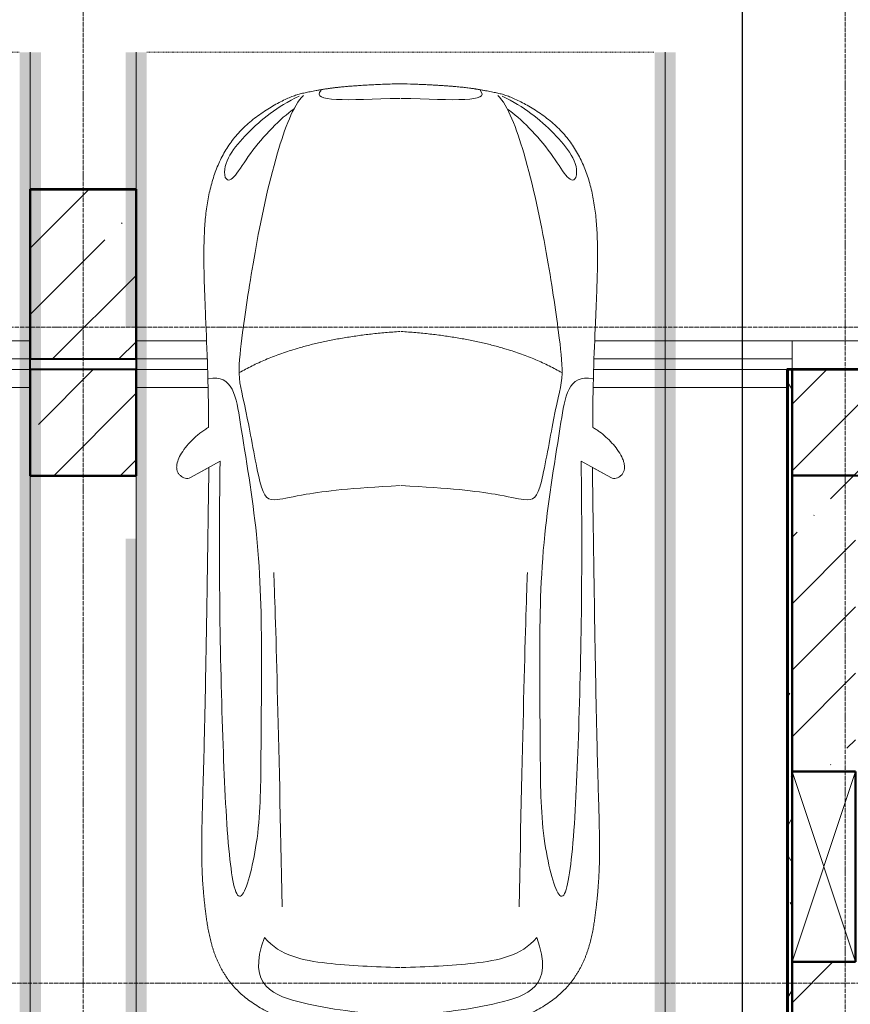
# Model space of a CAD drawing. Header units: millimetres. Extents: x -135639 to 224623, y -383017 to -59102.
# Tile 379 of 494: x 103113 to 107038, y -162921 to -158268. Entities that reach past the tile are written whole.
import ezdxf

# ---------------------------------------------------------------- set-up
doc = ezdxf.new("R2010")
doc.units = ezdxf.units.MM
for name, pattern in [('Линия сетки', [25, 20, -2.5, 0, -2.5]), ('Невидимые', [5, 3, -2]), ('Штрих_3_3_', [6, 3, -3])]:
    doc.linetypes.add(name, pattern=pattern)
for name, color, linetype, lineweight in [('#СПС_КЛ_R3', 190, 'Continuous', 30), ('A-000-M_MASS', 7, 'Continuous', 18), ('A-200-M_WALL', 7, 'Continuous', 18), ('A-200-M_WALL_EXT', 7, 'Continuous', 18), ('A-200-M_WALL_INT', 7, 'Continuous', 18), ('A-200-M_WALL_PAT', 7, 'Continuous', 40), ('A-314-M_WINDOW', 7, 'Continuous', 18), ('C-953-M_PARKING', 7, 'Continuous', 18), ('C-953-MH_PARKING', 7, 'Невидимые', 18), ('S-280-M_COLUMN', 7, 'Continuous', 18), ('Z-030-M_GRID', 7, 'Continuous', 9), ('Z-060-M_DETAIL', 7, 'Continuous', 18)]:
    doc.layers.add(name, color=color, linetype=linetype, lineweight=lineweight)
pattern_1 = [(45, (0, 0), (-314.309, 314.309), []), (45, (314.3, 0), (-314.309, 314.309), [555.625, -111.125, 3.353, -107.772])]

# ---------------------------------------------------------------- blocks, each defined once
blk = doc.blocks.new('A_PAR_Parking - M-2663509-B1_-7_650_')
at = {"layer": 'C-953-M_PARKING', "true_color": 0xf7f9fb}
blk.add_hatch(color=7, dxfattribs=at).paths.add_polyline_path([(-1300, 2650), (-1300, 1350), (-1250, 1350), (-1250, 350), (-1300, 350), (-1300, -2700), (1300, -2700), (1300, 2650), (1200, 2650), (1200, -2600), (-1200, -2600), (-1200, 2650)])
at = {"layer": 'A-000-M_MASS', "color": 253, "true_color": 0xaaaaaa}
for p, q in [((-853.2, 716.7), (-993.1, 639.1)), ((853.2, 716.7), (993.1, 639.1)), ((-906.1, 687.4), (-993.1, 639.1)), ((993.1, 639.1), (906.1, 687.4))]:
    blk.add_line(p, q, dxfattribs=at)
for centre, start, end in [((-1010.2, 677.7), 223.4184, 293.9305), ((1010.2, 677.7), 246.0695, 316.5816)]:
    blk.add_arc(centre, 42.2, start, end, dxfattribs=at)
for points, knots in [([(-907.6, 876.4), (-907.6, 976), (-911.2, 1161), (-920, 1362), (-926.1, 1508.1), (-930.5, 1645.4), (-930.2, 1768.6), (-921.6, 1880.2), (-910.5, 1957.2), (-893.9, 2030.5), (-870.8, 2100), (-840.5, 2165.3), (-808.7, 2215.9), (-778.9, 2254), (-754.4, 2281.2), (-727.4, 2307.2), (-698.1, 2331.9), (-667.3, 2354.9), (-635.8, 2376.1), (-604.5, 2395.2), (-574, 2412.1), (-545.3, 2426.4), (-519.1, 2437.8), (-499.9, 2445), (-485.2, 2449.7), (-474.3, 2452.8), (-463.2, 2455.6), (-451.9, 2458.1), (-440.1, 2460.6), (-427.5, 2463), (-414, 2465.5), (-401.8, 2467.8), (-391.4, 2469.7), (-383.1, 2471.3), (-375.8, 2472.6), (-369.6, 2473.7), (-363, 2474.8), (-356.1, 2475.9), (-348.8, 2477.1), (-342.9, 2477.9), (-336.8, 2478.8), (-330.4, 2479.7), (-323.7, 2480.6), (-316.6, 2481.5), (-309.1, 2482.4), (-301.4, 2483.3), (-293.2, 2484.2), (-284.6, 2485.1), (-275.5, 2486), (-262.9, 2487.1), (-249.4, 2488.3), (-234.8, 2489.5), (-223.4, 2490.4), (-211.5, 2491.2), (-198.9, 2492.1), (-185.8, 2492.9), (-167.6, 2494), (-148.2, 2495.1), (-127.4, 2496.1), (-105.9, 2497.2), (-77.2, 2498.4), (-39.8, 2499.8), (-13, 2500.7), (0.9, 2501.1)], [-1, -1, -1, -1, -0.913265, -0.826531, -0.783163, -0.739796, -0.653061, -0.612245, -0.571429, -0.530612, -0.489796, -0.44898, -0.408163, -0.387755, -0.367347, -0.346939, -0.326531, -0.306122, -0.285714, -0.265306, -0.244898, -0.22449, -0.204082, -0.183673, -0.173469, -0.163265, -0.153061, -0.142857, -0.132653, -0.122449, -0.112245, -0.102041, -0.096939, -0.091837, -0.086735, -0.084184, -0.081633, -0.076531, -0.07398, -0.071429, -0.068878, -0.066327, -0.063776, -0.061224, -0.058673, -0.056122, -0.053571, -0.05102, -0.048469, -0.045918, -0.040816, -0.038265, -0.035714, -0.033163, -0.030612, -0.028061, -0.02551, -0.020408, -0.017857, -0.015306, -0.010204, -0.005102, 0, 0, 0, 0]), ([(0.9, 2501.1), (21.7, 2500.5), (51.4, 2499.4), (87.7, 2498), (113.2, 2496.8), (137.2, 2495.6), (159.8, 2494.4), (180.9, 2493.2), (200.8, 2491.9), (219.4, 2490.6), (236.6, 2489.3), (252.9, 2488), (267.9, 2486.6), (281.9, 2485.3), (295, 2483.9), (307, 2482.6), (319.6, 2481.1), (329.9, 2479.7), (338.4, 2478.5), (344.6, 2477.7), (350.4, 2476.8), (355.9, 2475.9), (361.2, 2475.1), (366.3, 2474.2), (371.2, 2473.4), (377.4, 2472.3), (384.7, 2471), (393, 2469.4), (403.4, 2467.5), (415.6, 2465.2), (433.6, 2461.8), (453.8, 2457.8), (475.9, 2452.6), (497.6, 2446), (520.6, 2437.4), (555.5, 2422.1), (605.5, 2395.9), (669.1, 2355.3), (729.9, 2307.4), (772.8, 2262.9), (802.5, 2224.9), (822.6, 2195.1), (840.7, 2164.2), (856.7, 2132.1), (870.9, 2098.9), (887.5, 2053.3), (903.9, 1993.8), (915.3, 1931.2), (921.9, 1879.2), (925.6, 1839.1), (928.2, 1798), (929.8, 1755.7), (930.5, 1719.5), (930.6, 1689.9), (930.5, 1667.4), (930.3, 1644.6), (929.9, 1621.4), (929.4, 1597.9), (928.5, 1566.1), (927.2, 1525.5), (924.6, 1458.6), (919.2, 1336.4), (911, 1144.9), (907.6, 970.1), (907.6, 876.4)], [-1, -1, -1, -1, -0.992347, -0.98852, -0.984694, -0.980867, -0.977041, -0.973214, -0.969388, -0.965561, -0.961735, -0.957908, -0.954082, -0.950255, -0.946429, -0.942602, -0.938776, -0.933673, -0.931122, -0.928571, -0.92602, -0.923469, -0.920918, -0.918367, -0.915816, -0.913265, -0.908163, -0.903061, -0.897959, -0.887755, -0.877551, -0.857143, -0.836735, -0.816327, -0.795918, -0.77551, -0.734694, -0.693878, -0.653061, -0.612245, -0.591837, -0.571429, -0.55102, -0.530612, -0.510204, -0.489796, -0.44898, -0.408163, -0.387755, -0.367347, -0.346939, -0.326531, -0.306122, -0.295918, -0.285714, -0.27551, -0.265306, -0.255102, -0.244898, -0.22449, -0.204082, -0.163265, -0.081633, 0, 0, 0, 0]), ([(-479.6, 2441.4), (-586, 2391.8), (-718.7, 2282.7), (-847.3, 2127.6), (-828.4, 2057)], [0, 0, 0, 0, 0.53668, 1.024735, 1.024735, 1.024735, 1.024735]), ([(-459.4, 2446), (-507.5, 2397.9), (-600.9, 2146.6), (-695.8, 1683.9), (-743.6, 1354.1), (-774.1, 1106.3), (-734.1, 996.4), (-659.8, 552.2), (-618, 522.3), (-447.3, 564.9), (-233.6, 590.3), (-1.9, 601.6)], [0, 0, 0, 0, 0.884172, 2.058368, 3.212407, 3.977765, 4.871213, 5.547774, 6.288901, 6.772879, 7.454401, 7.454401, 7.454401, 7.454401]), ([(459.4, 2446), (507.5, 2397.9), (600.9, 2146.6), (695.8, 1683.9), (743.6, 1354.1), (774.1, 1106.3), (734.1, 996.4), (659.8, 552.2), (618, 522.3), (447.3, 564.9), (233.6, 590.3), (1.9, 601.6)], [0, 0, 0, 0, 0.884172, 2.058368, 3.212407, 3.977765, 4.871213, 5.547774, 6.288901, 6.772879, 7.454401, 7.454401, 7.454401, 7.454401]), ([(479.6, 2441.4), (586, 2391.8), (718.7, 2282.7), (847.3, 2127.6), (828.4, 2057)], [0, 0, 0, 0, 0.53668, 1.024735, 1.024735, 1.024735, 1.024735]), ([(-828.4, 2057), (-802.6, 2015.7), (-728.3, 2173.2), (-566.1, 2339.3), (-504.9, 2380.6)], [0, 0, 0, 0, 0.497572, 1.022643, 1.022643, 1.022643, 1.022643]), ([(828.4, 2057), (802.6, 2015.7), (728.3, 2173.2), (566.1, 2339.3), (504.9, 2380.6)], [0, 0, 0, 0, 0.497572, 1.022643, 1.022643, 1.022643, 1.022643]), ([(-908.3, 1105.9), (-792, 1130), (-753.2, 859.4), (-662.6, 332.1), (-655.4, -196.5), (-660.5, -684.2), (-662.6, -1068.4), (-763.9, -1442.7), (-816.5, -1156.9), (-841.5, -605.2), (-856.7, -17.5), (-856.5, 453.9), (-853.2, 716.7)], [0, 0, 0, 0, 1.013953, 2.476159, 4.172855, 5.704608, 7.082231, 8.244161, 9.589947, 11.154659, 12.917121, 14.362976, 14.362976, 14.362976, 14.362976]), ([(908.3, 1105.9), (792, 1130), (753.2, 859.4), (662.6, 332.1), (655.4, -196.5), (660.5, -684.2), (662.6, -1068.4), (763.9, -1442.7), (816.5, -1156.9), (841.5, -605.2), (856.7, -17.5), (856.5, 453.9), (853.2, 716.7)], [0, 0, 0, 0, 1.013953, 2.476159, 4.172855, 5.704608, 7.082231, 8.244161, 9.589947, 11.154659, 12.917121, 14.362976, 14.362976, 14.362976, 14.362976]), ([(-1040.9, 648.7), (-1044.3, 651.7), (-1048.7, 656.6), (-1052.9, 663.7), (-1055.3, 669.5), (-1057.1, 675.4), (-1058, 681.7), (-1058.4, 688.2), (-1057.8, 701.7), (-1052.2, 723.5), (-1035.9, 755.8), (-1011.1, 789.9), (-984.6, 818.2), (-961.5, 838.8), (-943.7, 853.1), (-925.6, 865.8), (-913.6, 873), (-907.6, 876.4)], [-1, -1, -1, -1, -0.941667, -0.9125, -0.883333, -0.854167, -0.825, -0.795833, -0.766667, -0.65, -0.533333, -0.4, -0.266667, -0.2, -0.133333, -0.066667, 0, 0, 0, 0]), ([(907.6, 876.4), (912.9, 873.5), (923.4, 867.2), (944.5, 852.7), (970.5, 831.6), (999.5, 802.9), (1025.9, 770.7), (1043.2, 742.4), (1052.9, 719.4), (1057.4, 702.8), (1058.6, 689.7), (1057.9, 679.9), (1056.4, 672.8), (1054.1, 666.1), (1049.7, 657.8), (1044.8, 652.2), (1040.9, 648.7)], [-1, -1, -1, -1, -0.941667, -0.883333, -0.766667, -0.65, -0.533333, -0.4, -0.333333, -0.266667, -0.2, -0.166667, -0.133333, -0.1, -0.066667, 0, 0, 0, 0]), ([(0, -2003.8), (-45, -2003.7), (-131.8, -2001.4), (-251.9, -1990.7), (-361.8, -1973.6), (-461.5, -1950.2), (-550.8, -1921), (-629.5, -1886.4), (-686.2, -1853.3), (-726.1, -1824.5), (-753.4, -1801.8), (-773.8, -1781.9), (-788.8, -1765.5), (-799.4, -1753.1), (-809.5, -1740.4), (-818.9, -1727.5), (-827.7, -1714.4), (-836.1, -1701.2), (-843.9, -1687.9), (-851.2, -1674.4), (-857.9, -1660.8), (-864.3, -1647.2), (-870.2, -1633.6), (-875.7, -1619.8), (-880.7, -1606), (-885.4, -1592.2), (-889.8, -1578.4), (-893.7, -1564.6), (-897.4, -1550.8), (-900.7, -1537.2), (-903.9, -1523.6), (-906.6, -1510.1), (-909.2, -1496.6), (-911.6, -1483.4), (-913.8, -1470.2), (-915.7, -1457.2), (-917.5, -1444.4), (-919.2, -1431.8), (-920.9, -1419.4), (-922.8, -1403.2), (-925.1, -1383.5), (-927.6, -1360.8), (-929.8, -1338.8), (-931.7, -1317.6), (-934, -1290), (-936.3, -1256.7), (-938.2, -1217.6), (-939.4, -1178.6), (-940, -1138.8), (-940, -1097.3), (-939.4, -1038.8), (-937.7, -958.2), (-934.4, -846), (-930.5, -714.1), (-926.5, -558.6), (-922.7, -375.9), (-918.9, -163.4), (-914.9, 81.7), (-911.4, 315.4), (-908.5, 521.3), (-906.9, 630.9), (-906.1, 687.4)], [-1, -1, -1, -1, -0.97619, -0.952381, -0.928571, -0.904762, -0.880952, -0.857143, -0.833333, -0.821429, -0.809524, -0.797619, -0.791667, -0.785714, -0.779762, -0.77381, -0.767857, -0.761905, -0.755952, -0.75, -0.744048, -0.738095, -0.732143, -0.72619, -0.720238, -0.714286, -0.708333, -0.702381, -0.696429, -0.690476, -0.684524, -0.678571, -0.672619, -0.666667, -0.660714, -0.654762, -0.64881, -0.642857, -0.636905, -0.630952, -0.619048, -0.607143, -0.595238, -0.583333, -0.571429, -0.547619, -0.52381, -0.5, -0.47619, -0.452381, -0.428571, -0.380952, -0.333333, -0.285714, -0.238095, -0.190476, -0.142857, -0.095238, -0.047619, -0.02381, 0, 0, 0, 0]), ([(906.1, 687.4), (906.9, 630.9), (908.5, 521.3), (910.7, 366.9), (912.8, 221.9), (915.6, 40.8), (918.9, -163.4), (922.7, -375.9), (926.5, -558.6), (929.8, -688.2), (932.5, -780), (934.3, -843.5), (936, -902.1), (937.5, -956.3), (938.7, -1006.6), (939.6, -1053.4), (940, -1097.3), (940, -1138.8), (939.4, -1178.6), (938.2, -1217.6), (936.3, -1256.7), (934, -1290), (931.7, -1317.6), (929.8, -1338.8), (927.6, -1360.8), (925.1, -1383.5), (922.8, -1403.2), (920.9, -1419.4), (919.2, -1431.8), (917.5, -1444.4), (915.7, -1457.2), (913.8, -1470.2), (911.6, -1483.4), (909.2, -1496.6), (906.6, -1510.1), (903.9, -1523.6), (900.7, -1537.2), (897.4, -1550.8), (893.7, -1564.6), (889.8, -1578.4), (885.4, -1592.2), (880.7, -1606), (875.7, -1619.8), (870.2, -1633.6), (864.3, -1647.2), (857.9, -1660.8), (851.2, -1674.4), (843.9, -1687.9), (836.1, -1701.2), (827.7, -1714.4), (818.9, -1727.5), (809.5, -1740.4), (799.4, -1753.1), (788.8, -1765.5), (773.8, -1781.9), (753.4, -1801.8), (726.1, -1824.5), (686.2, -1853.3), (606.8, -1899.6), (494.8, -1942.4), (361.8, -1973.6), (251.9, -1990.7), (131.8, -2001.4), (45, -2003.7), (0, -2003.8)], [-1, -1, -1, -1, -0.97619, -0.952381, -0.928571, -0.904762, -0.857143, -0.809524, -0.761905, -0.714286, -0.690476, -0.666667, -0.642857, -0.619048, -0.595238, -0.571429, -0.547619, -0.52381, -0.5, -0.47619, -0.452381, -0.428571, -0.416667, -0.404762, -0.392857, -0.380952, -0.369048, -0.363095, -0.357143, -0.35119, -0.345238, -0.339286, -0.333333, -0.327381, -0.321429, -0.315476, -0.309524, -0.303571, -0.297619, -0.291667, -0.285714, -0.279762, -0.27381, -0.267857, -0.261905, -0.255952, -0.25, -0.244048, -0.238095, -0.232143, -0.22619, -0.220238, -0.214286, -0.208333, -0.202381, -0.190476, -0.178571, -0.166667, -0.142857, -0.095238, -0.071429, -0.047619, -0.02381, 0, 0, 0, 0]), ([(-643, -1534.6), (-731.6, -1765.4), (-468.2, -1854.8), (-203.3, -1891), (-1.9, -1901.6)], [0, 0, 0, 0, 0.867049, 1.684227, 1.684227, 1.684227, 1.684227]), ([(-643, -1534.6), (-569.6, -1622.1), (-348.5, -1664.3), (-124, -1672.4), (-1.9, -1676.2)], [0, 0, 0, 0, 0.616728, 1.242165, 1.242165, 1.242165, 1.242165]), ([(643, -1534.6), (731.6, -1765.4), (468.2, -1854.8), (203.3, -1891), (1.9, -1901.6)], [0, 0, 0, 0, 0.867049, 1.684227, 1.684227, 1.684227, 1.684227]), ([(643, -1534.6), (569.6, -1622.1), (348.5, -1664.3), (124, -1672.4), (1.9, -1676.2)], [0, 0, 0, 0, 0.616728, 1.242165, 1.242165, 1.242165, 1.242165])]:
    blk.add_open_spline(points, degree=3, knots=knots, dxfattribs=at)
for points, degree in [([(-376.2, 2469.9), (-425, 2411.7), (-256.6, 2425), (-1.9, 2431.6)], 3), ([(376.2, 2469.9), (425, 2411.7), (256.6, 2425), (1.9, 2431.6)], 3), ([(-1.9, 1329.8), (-478.1, 1299.2), (-761.9, 1135.3)], 2), ([(1.9, 1329.8), (478.1, 1299.2), (761.9, 1135.3)], 2), ([(-599.3, 190.1), (-592, 24.4), (-575.2, -588.2), (-560, -1389.4)], 3), ([(599.3, 190.1), (592, 24.4), (575.2, -588.2), (560, -1389.4)], 3)]:
    blk.add_open_spline(points, degree=degree, dxfattribs=at)
at = {"layer": 'C-953-M_PARKING', "color": 253, "true_color": 0xaaaaaa}
for p, q in [((-1250, -2650), (-1250, 2650)), ((1250, 2650), (1250, -2650))]:
    blk.add_line(p, q, dxfattribs=at)
at = {"layer": 'C-953-MH_PARKING', "color": 253, "linetype": 'Штрих_3_3_', "true_color": 0xaaaaaa}
blk.add_line((-1200, 2650), (1200, 2650), dxfattribs=at)
blk = doc.blocks.new('CP_ДШ_Hanytex_TopJoint 24C_Половина - CP_ДШ_Hanytex_TopJoint 24C_Половина-3657771-B1_-7_650_')
at = {"layer": 'A-000-M_MASS', "color": 253, "true_color": 0xaaaaaa}
for p, q in [((0, -25), (0, 110)), ((500, 110), (0, 110)), ((500, 110), (500, -25))]:
    blk.add_line(p, q, dxfattribs=at)
blk = doc.blocks.new('CP_ДШ_Hanytex_TopJoint 24C - CP_ДШ_Hanytex_TopJoint 24C-V122-B1_-7_650_')
at = {"layer": 'A-000-M_MASS', "color": 253, "true_color": 0xaaaaaa}
for p, q in [((340.1, 110), (0, 110)), ((3100, 110), (2159.7, 110)), ((337.8, 25), (0, 25)), ((0, 25), (0, -25)), ((0, -25), (0, 25)), ((3100, 25), (2161.9, 25)), ((3100, -25), (3100, 25)), ((3100, 25), (3100, -110)), ((0, -25), (336.2, -25)), ((2163.5, -25), (3100, -25)), ((332.9, -110), (0, -110)), ((3100, -110), (2166.7, -110))]:
    blk.add_line(p, q, dxfattribs=at)
blk = doc.blocks.new('CP_ДШ_Hanytex_TopJoint 24C - CP_ДШ_Hanytex_TopJoint 24C-V124-B1_-7_650_')
at = {"layer": 'A-000-M_MASS', "color": 253, "true_color": 0xaaaaaa}
for p, q in [((940.1, 110), (25, 110)), ((3100, 110), (2759.7, 110)), ((0, 25), (0, -25)), ((0, -110), (0, 25)), ((937.8, 25), (25, 25)), ((3100, 25), (2761.9, 25)), ((3100, -25), (3100, 25)), ((3100, 25), (3100, -25)), ((0, -25), (936.2, -25)), ((2763.5, -25), (3100, -25)), ((932.9, -110), (0, -110)), ((3100, -110), (2766.7, -110))]:
    blk.add_line(p, q, dxfattribs=at)
blk = doc.blocks.new('135_SLK_GD_AR_rvt-1-B1_-7_650_')
at = {"layer": 'A-200-M_WALL_PAT', "lineweight": 9, "true_color": 0xaaaaaa}
h = blk.add_hatch(dxfattribs=at)
h.set_pattern_fill('FP_11', color=253, style=0, pattern_type=2)
h.set_pattern_definition([(0, (0, 0), (406.4, 101.6), [33.528, -271.272, 33.528, -271.272, -1625.6]), (0, (0, 0), (406.4, 101.6), [-609.6, 33.528, -576.072, 33.528, -271.272, -711.2]), (0, (0, 0), (406.4, 101.6), [-1524, 33.528, -169.672, 33.528, -474.472]), (120, (152.4, 50.8), (-291.18818, 301.15272), [33.528, -271.272, 33.528, -271.272, -1625.6]), (120, (152.4, 50.8), (-291.18818, 301.15272), [-609.6, 33.528, -576.072, 33.528, -271.272, -711.2]), (120, (152.4, 50.8), (-291.18818, 301.15272), [-1524, 33.528, -169.672, 33.528, -474.472]), (240, (203.2, 254), (-115.21182, -402.75272), [33.528, -271.272, 33.528, -271.272, -1625.6]), (240, (203.2, 254), (-115.21182, -402.75272), [-609.6, 33.528, -576.072, 33.528, -271.272, -711.2]), (240, (203.2, 254), (-115.21182, -402.75272), [-1524, 33.528, -169.672, 33.528, -474.472])])
h.paths.add_polyline_path([(114880, 23850), (114900, 23850), (114900, 32900), (114880, 32900), (114880, 24434.9)])
at = {"layer": 'A-200-M_WALL', "color": 253, "lineweight": 40, "true_color": 0xaaaaaa}
blk.add_line((114880, 32900), (114880, 23850), dxfattribs=at)
at = {"layer": 'A-200-M_WALL_INT', "color": 253, "lineweight": 40, "true_color": 0xaaaaaa}
for p, q in [((111300, 33752), (111298, 33752)), ((111298, 33752), (111298, 32398)), ((111802, 33752), (111300, 33752)), ((111802, 33750), (111802, 33752)), ((111802, 32398), (111802, 33750)), ((111300, 32900), (111300, 32950)), ((111800, 32950), (111800, 32900)), ((115402, 32902), (114875, 32902)), ((114875, 32902), (114875, 32900)), ((114900, 32900), (114875, 32900)), ((114875, 32900), (114875, 23850)), ((114875, 32900), (115400, 32900)), ((114900, 31000), (114900, 32900)), ((111298, 32398), (111300, 32398)), ((111300, 32398), (111800, 32398)), ((111800, 32398), (111802, 32398)), ((114900, 23850), (114900, 30100))]:
    blk.add_line(p, q, dxfattribs=at)
at = {"layer": 'A-000-M_MASS', "color": 253, "lineweight": 18, "true_color": 0xaaaaaa, "rotation": 180}
for name, p in [('CP_ДШ_Hanytex_TopJoint 24C - CP_ДШ_Hanytex_TopJoint 24C-V122-B1_-7_650_', (111300, 32925)), ('CP_ДШ_Hanytex_TopJoint 24C - CP_ДШ_Hanytex_TopJoint 24C-V124-B1_-7_650_', (114900, 32925))]:
    blk.add_blockref(name, p, dxfattribs=at)
at = {"layer": 'A-000-M_MASS', "color": 253, "lineweight": 18, "true_color": 0xaaaaaa}
blk.add_blockref('CP_ДШ_Hanytex_TopJoint 24C_Половина - CP_ДШ_Hanytex_TopJoint 24C_Половина-3657771-B1_-7_650_', (114900, 32925), dxfattribs=at)
at = {"layer": 'C-953-M_PARKING', "color": 253, "lineweight": 18, "true_color": 0xaaaaaa}
for p in [(110050, 31750), (113050, 31750)]:
    blk.add_blockref('A_PAR_Parking - M-2663509-B1_-7_650_', p, dxfattribs=at)
blk = doc.blocks.new('Бетон-Прямоугольная-Колонна - CLM_Подземные этажи_В40-500х800-V182-B1_-7_650_')
at = {"layer": 'S-280-M_COLUMN', "lineweight": 9, "true_color": 0xaaaaaa}
h = blk.add_hatch(dxfattribs=at)
h.set_pattern_fill('FP_67', color=253, style=0, pattern_type=2)
h.set_pattern_definition([(45, (-111550, -33350), (-314.309, 314.309), []), (45, (-111235.7, -33350), (-314.309, 314.309), [555.625, -111.125, 3.353, -107.772])])
h.paths.add_polyline_path([(250, -400), (250, 400), (-250, 399.2), (-250, -400)])
at = {"layer": 'S-280-M_COLUMN', "color": 253, "lineweight": 40, "true_color": 0xaaaaaa}
for p, q in [((250, 400), (-250, 400)), ((-250, 400), (-250, -400)), ((250, -400), (250, 400)), ((-250, -400), (250, -400))]:
    blk.add_line(p, q, dxfattribs=at)
blk = doc.blocks.new('135_SLK_GD_KR_rvt-1-B1_-7_650_')
at = {"layer": 'S-280-M_COLUMN', "color": 253, "lineweight": 18, "true_color": 0xaaaaaa}
blk.add_blockref('Бетон-Прямоугольная-Колонна - CLM_Подземные этажи_В40-500х800-V182-B1_-7_650_', (111550, 33350), dxfattribs=at)
blk = doc.blocks.new('Бетон-Прямоугольная-Колонна - CLM_Подземные этажи_В50-500х500-V318-B1_-7_650_')
at = {"layer": 'S-280-M_COLUMN', "lineweight": 9, "true_color": 0xaaaaaa}
h = blk.add_hatch(dxfattribs=at)
h.set_pattern_fill('FP_222', color=253, style=0, pattern_type=2)
h.set_pattern_definition([(45, (-111550, -32650), (-314.309, 314.309), []), (45, (-111235.7, -32650), (-314.309, 314.309), [555.625, -111.125, 3.353, -107.772])])
h.paths.add_polyline_path([(250, -250), (250, 250), (-250, 250), (-250, -250)])
at = {"layer": 'S-280-M_COLUMN', "color": 253, "lineweight": 40, "true_color": 0xaaaaaa}
for p, q in [((250, 250), (-250, 250)), ((-250, 250), (-250, -250)), ((250, -250), (250, 250)), ((-250, -250), (250, -250))]:
    blk.add_line(p, q, dxfattribs=at)
blk = doc.blocks.new('231_Отверстие прямоуг _Окно_Стена_ - Отверстие-1676180-B1_-7_650_')
at = {"layer": 'A-314-M_WINDOW', "color": 253, "lineweight": 50, "true_color": 0xaaaaaa}
for p, q in [((-325, -150), (-325, 150)), ((-325, 150), (575, 150)), ((575, 150), (575, -150)), ((575, -150), (-325, -150))]:
    blk.add_line(p, q, dxfattribs=at)
at = {"layer": 'Z-060-M_DETAIL', "color": 253, "true_color": 0xaaaaaa}
for p, q in [((-325, 150), (-325, -150)), ((575, 150), (-325, 150)), ((575, 150), (-325, -150)), ((-325, 150), (575, -150)), ((575, 150), (575, -150)), ((-325, -150), (575, -150))]:
    blk.add_line(p, q, dxfattribs=at)
blk = doc.blocks.new('135_SLK_K4_KR_rvt-1-B1_-7_650_')
at = {"layer": 'A-200-M_WALL_PAT', "lineweight": 9, "true_color": 0xaaaaaa}
h = blk.add_hatch(dxfattribs=at)
h.set_pattern_fill('FP_20', color=253, style=0, pattern_type=2)
h.set_pattern_definition(pattern_1)
h.paths.add_polyline_path([(114900, 29800), (115200, 29800), (115200, 30100), (114900, 30100)])
h.paths.add_polyline_path([(114900, 31000), (115200, 31000), (115200, 32400), (114900, 32400), (114900, 31088)])
at = {"layer": 'S-280-M_COLUMN', "lineweight": 9, "true_color": 0xaaaaaa}
h = blk.add_hatch(dxfattribs=at)
h.set_pattern_fill('FP_20', color=253, style=0, pattern_type=2)
h.set_pattern_definition(pattern_1)
h.paths.add_polyline_path([(115400, 32400), (115400, 32900), (114900, 32900), (114900, 32400)])
at = {"layer": 'A-200-M_WALL_EXT', "color": 253, "lineweight": 40, "true_color": 0xaaaaaa}
for p, q in [((114900, 32400), (114900, 31000)), ((115200, 32400), (114900, 32400)), ((114900, 30100), (114900, 29800))]:
    blk.add_line(p, q, dxfattribs=at)
at = {"layer": 'S-280-M_COLUMN', "color": 253, "lineweight": 40, "true_color": 0xaaaaaa}
for p, q in [((115400, 32900), (114900, 32900)), ((114900, 32900), (114900, 32400)), ((114900, 32400), (115400, 32400))]:
    blk.add_line(p, q, dxfattribs=at)
at = {"layer": 'A-314-M_WINDOW', "color": 253, "lineweight": 18, "true_color": 0xaaaaaa, "rotation": 270}
blk.add_blockref('231_Отверстие прямоуг _Окно_Стена_ - Отверстие-1676180-B1_-7_650_', (115050, 30675), dxfattribs=at)
at = {"layer": 'S-280-M_COLUMN', "color": 253, "lineweight": 18, "true_color": 0xaaaaaa}
blk.add_blockref('Бетон-Прямоугольная-Колонна - CLM_Подземные этажи_В50-500х500-V318-B1_-7_650_', (111550, 32650), dxfattribs=at)
blk = doc.blocks.new('-1 эт')
at = {"layer": 'Z-030-M_GRID', "color": 253, "linetype": 'Линия сетки', "true_color": 0xaaaaaa}
for p, q in [((111550, -19694.3), (111550, 133719.9)), ((115150, -19694.1), (115150, 133719.9)), ((155949.6, 33100), (-3680.1, 33100)), ((154680.9, 30000), (-3680.1, 30000))]:
    blk.add_line(p, q, dxfattribs=at)
at = {"lineweight": 5}
for name in ['135_SLK_GD_KR_rvt-1-B1_-7_650_', '135_SLK_GD_AR_rvt-1-B1_-7_650_', '135_SLK_K4_KR_rvt-1-B1_-7_650_']:
    blk.add_blockref(name, (0, 0), dxfattribs=at)

msp = doc.modelspace()

# ---------------------------------------------------------------- linework, layer by layer
at = {"layer": '#СПС_КЛ_R3', "lineweight": 30}
msp.add_lwpolyline([(63531.5, -142519.4), (68464.5, -142519.4), (68464.5, -163725.8), (83161.3, -163725.8), (83161.3, -166819.4), (84105.6, -166819.4), (84105.6, -163034), (106528.1, -163034), (106528.1, -155092.1), (118370.2, -155092.1), (118370.2, -109683.1), (77625.1, -109683.1), (77625.1, -114994.9), (73186.1, -114994.9), (73186.1, -126642.2), (82527.9, -126642.2), (82527.9, -153503.4), (72464.9, -153503.4), (69419.4, -153503.4), (68464.5, -152248.5)], dxfattribs=at)

# ---------------------------------------------------------------- block references
msp.add_blockref('-1 эт', (-8136.8, -192821.5))

doc.saveas('drawing.dxf')
